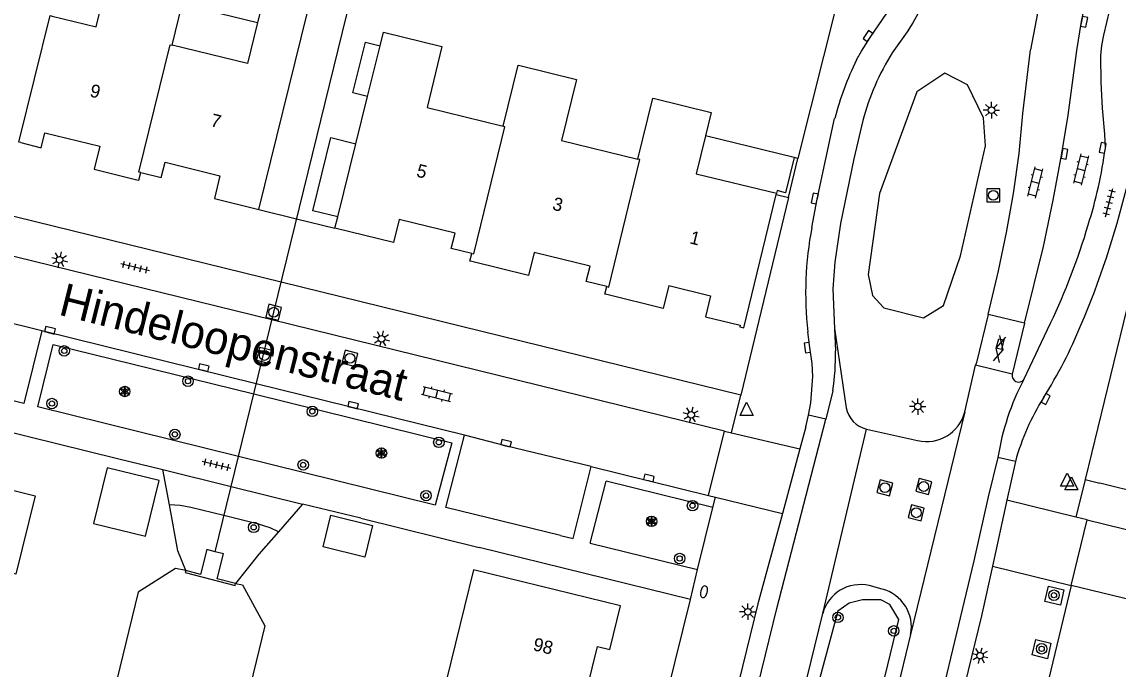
# Model space of a CAD drawing. Extents: x 128000 to 131008, y 398996 to 402500.
# Drawn here: x 128238.6 to 128322.4, y 399594.8 to 399644.1 of the extents above; entities that cross this region are included whole.
import ezdxf

# ---------------------------------------------------------------- set-up
doc = ezdxf.new("R2010")
doc.units = 0
for name, color, linetype in [('gg-afsc-erfafscheiding', 7, 'Continuous'), ('gg-afsc-muur', 7, 'Continuous'), ('gg-anno-huisnummerreeks BGT', 7, 'Continuous'), ('gg-anno-openbare ruimte label', 7, 'Continuous'), ('gg-bbg-gedigitaliseerde bijgebouw', 7, 'Continuous'), ('gg-bbg-hoofdgebouw', 7, 'Continuous'), ('gg-bbg-luifel en loopbrug', 7, 'Continuous'), ('gg-bbg-tussenscheiding', 7, 'Continuous'), ('gg-knt-BGT kruinlijn', 7, 'Continuous'), ('gg-knt-verharding', 7, 'Continuous'), ('gg-knt-verharding nz', 7, 'Continuous'), ('gg-kntw-beschoeiing', 7, 'Continuous'), ('gg-kwrk-duiker nz buis', 7, 'Continuous'), ('gg-kwrk-uitstroombak niveau min 01', 7, 'Continuous'), ('gt-grn-groengrens', 7, 'Continuous'), ('gt-grn-groengrens NZ', 7, 'Continuous'), ('gt-grn-weggrens', 7, 'Continuous'), ('gt-symb-boom', 7, 'Continuous'), ('gt-symb-brandkraan', 7, 'Continuous'), ('gt-symb-gesloten verharding', 7, 'Continuous'), ('gt-symb-klinker verharding', 7, 'Continuous'), ('gt-symb-kolk', 7, 'Continuous'), ('gt-symb-kolk center center', 7, 'Continuous'), ('gt-symb-lichtmast', 7, 'Continuous'), ('gt-symb-rioolschacht', 7, 'Continuous'), ('gt-symb-solitaire heester', 7, 'Continuous'), ('gt-symb-tegel verharding', 7, 'Continuous'), ('gt-symb-waterafsluiter', 7, 'Continuous')]:
    doc.layers.add(name, color=color, linetype=linetype)

# ---------------------------------------------------------------- blocks, each defined once
blk = doc.blocks.new('gt0-KOLK')
at = {"layer": 'gt-symb-kolk'}
blk.add_lwpolyline([(0, 0), (0.375, 0), (0.375, 0.4), (-0.375, 0.4), (-0.375, 0), (0, 0)], dxfattribs=at)
blk = doc.blocks.new('gt0-TEG1')
at = {"layer": 'gt-symb-tegel verharding'}
for p, q in [((-1.125, 0), (1.125, 0)), ((-0.9, -0.25), (-0.9, 0.25)), ((-0.45, -0.25), (-0.45, 0.25)), ((0, -0.25), (0, 0.25)), ((0.45, -0.25), (0.45, 0.25)), ((0.9, -0.25), (0.9, 0.25))]:
    blk.add_line(p, q, dxfattribs=at)
blk = doc.blocks.new('gt0-KL1')
at = {"layer": 'gt-symb-klinker verharding'}
for p, q in [((-1.15, 0.3), (1.15, 0.3)), ((-1, -0.3), (-1, 0.3)), ((-0.5, 0.3), (-0.5, 0.45)), ((0, -0.3), (0, 0.3)), ((0.5, 0.3), (0.5, 0.45)), ((1, -0.3), (1, 0.3)), ((-1.15, -0.3), (1.15, -0.3)), ((-0.5, -0.45), (-0.5, -0.3)), ((0.5, -0.45), (0.5, -0.3))]:
    blk.add_line(p, q, dxfattribs=at)
blk = doc.blocks.new('gt0-WAFSL')
at = {"layer": 'gt-symb-waterafsluiter'}
for p, q in [((-0.5, -0.333), (0, 0.667)), ((0, 0.667), (0.5, -0.333)), ((0.5, -0.333), (-0.5, -0.333))]:
    blk.add_line(p, q, dxfattribs=at)
blk = doc.blocks.new('gt0-LMAST')
at = {"layer": 'gt-symb-lichtmast'}
for p, q in [((-0.182, 0.173), (-0.447, 0.438)), ((-0.005, 0.246), (-0.005, 0.621)), ((0.172, 0.173), (0.437, 0.438)), ((-0.255, -0.004), (-0.63, -0.004)), ((-0.182, -0.181), (-0.447, -0.446)), ((-0.005, -0.254), (-0.005, -0.629)), ((0.437, -0.446), (0.172, -0.181)), ((0.245, -0.004), (0.62, -0.004))]:
    blk.add_line(p, q, dxfattribs=at)
blk.add_circle((-0.005, -0.004), 0.25, dxfattribs=at)
blk = doc.blocks.new('gt0-RS')
at = {"layer": 'gt-symb-rioolschacht'}
blk.add_lwpolyline([(-0.5, -0.5), (0.5, -0.5), (0.5, 0.5), (-0.5, 0.5)], close=True, dxfattribs=at)
blk.add_circle((0, 0), 0.375, dxfattribs=at)
blk = doc.blocks.new('gt0-BOOM')
at = {"layer": 'gt-symb-boom'}
for radius in [0.4, 0.2]:
    blk.add_circle((0, 0), radius, dxfattribs=at)
blk = doc.blocks.new('gt0-GESVH1')
at = {"layer": 'gt-symb-gesloten verharding'}
for p, q in [((-0.992, -0.261), (0.008, 0.239)), ((0.008, -0.261), (-0.992, 0.239)), ((0.008, 0.239), (1.008, -0.261)), ((1.008, 0.239), (0.008, -0.261))]:
    blk.add_line(p, q, dxfattribs=at)
blk = doc.blocks.new('gt0-KOLKCC')
at = {"layer": 'gt-symb-kolk center center'}
blk.add_lwpolyline([(-0.375, 0.2), (0.375, 0.2), (0.375, -0.2), (-0.375, -0.2)], close=True, dxfattribs=at)
blk = doc.blocks.new('gt0-BR')
at = {"layer": 'gt-symb-brandkraan'}
for centre, radius, start, end in [((-0.244, 0), 0.206, 107.56694, 252.43307), ((0.599, -2.664), 3, 106.89205, 107.56694), ((0, -0.691), 0.938, 73.10799, 106.89205), ((-0.599, -2.664), 3, 72.43309, 73.10799), ((0.244, 0), 0.206, 287.56695, 72.43309), ((0.599, 2.664), 3, 252.43307, 253.10797), ((0, 0.691), 0.938, 253.10797, 286.89206), ((-0.599, 2.664), 3, 286.89206, 287.56695)]:
    blk.add_arc(centre, radius, start, end, dxfattribs=at)
blk = doc.blocks.new('gt0-SH')
at = {"layer": 'gt-symb-solitaire heester'}
blk.add_circle((0, 0), 0.4, dxfattribs=at)
for centre, start, end in [((-0.346, 0.2), 270, 30), ((-0.346, -0.2), 330, 90), ((0, 0.4), 210, 330), ((0.346, 0.2), 150, 270), ((0.346, -0.2), 90, 210), ((0, -0.4), 30, 150)]:
    blk.add_arc(centre, 0.4, start, end, dxfattribs=at)

msp = doc.modelspace()

# ---------------------------------------------------------------- linework, layer by layer
at = {"layer": 'gg-afsc-erfafscheiding'}
for p, q in [((128300.849, 399645.427), (128297.909, 399633.723)), ((128256.74, 399629.81), (128259.626, 399629.11)), ((128259.626, 399629.11), (128262.55, 399628.4)), ((128249.911, 399607.291), (128249.411, 399609.974)), ((128260.085, 399607.349), (128258.232, 399605.23)), ((128264.526, 399606.258), (128260.085, 399607.349))]:
    msp.add_line(p, q, dxfattribs=at)
for points in [[(128251.155, 399602.279), (128250.564, 399603.787), (128249.911, 399607.291)], [(128258.232, 399605.23), (128256.747, 399603.532), (128254.96, 399601.281)]]:
    msp.add_lwpolyline(points, dxfattribs=at)
at = {"layer": 'gg-afsc-muur'}
for p, q in [((128297.18, 399630.741), (128297.909, 399633.723)), ((128297.909, 399633.723), (128297.618, 399633.794)), ((128296.257, 399630.967), (128297.18, 399630.741)), ((128324.212, 399627.072), (128319.84, 399609.21)), ((128319.84, 399609.21), (128320.957, 399608.937)), ((128264.526, 399606.258), (128273.558, 399604.038))]:
    msp.add_line(p, q, dxfattribs=at)
at = {"layer": 'gg-bbg-gedigitaliseerde bijgebouw'}
for points in [[(128262.762, 399629.254), (128260.861, 399629.726), (128262.246, 399635.301), (128264.146, 399634.829)], [(128245.148, 399610.109), (128244.11, 399605.868), (128248.081, 399604.895), (128249.119, 399609.137), (128245.148, 399610.109)], [(128262.244, 399606.495), (128265.42, 399605.714), (128264.824, 399603.291), (128261.648, 399604.071), (128262.244, 399606.495)]]:
    msp.add_lwpolyline(points, dxfattribs=at)
at = {"layer": 'gg-bbg-hoofdgebouw'}
for p, q in [((128250.13, 399642.35), (128250.897, 399645.487)), ((128265.045, 399638.448), (128266.004, 399642.309)), ((128264.146, 399634.829), (128265.045, 399638.448)), ((128296.28, 399631.06), (128296.257, 399630.967)), ((128262.55, 399628.4), (128262.762, 399629.254))]:
    msp.add_line(p, q, dxfattribs=at)
for points in [[(128240.95, 399644.58), (128244.322, 399643.755), (128245.472, 399648.434)], [(128256.74, 399629.81), (128260.43, 399644.77), (128257.02, 399645.6), (128256.649, 399644.086)], [(128256.649, 399644.086), (128255.88, 399640.95), (128250.13, 399642.35)], [(128266.004, 399642.309), (128266.26, 399643.341), (128270.72, 399642.25), (128269.59, 399637.59), (128275.41, 399636.17)], [(128275.41, 399636.17), (128276.54, 399640.83), (128276.684, 399640.795)], [(128276.684, 399640.795), (128281, 399639.74), (128279.86, 399635.08), (128285.68, 399633.66)], [(128285.68, 399633.66), (128286.82, 399638.32), (128286.963, 399638.285)], [(128286.963, 399638.285), (128291.29, 399637.23), (128290.854, 399635.438)], [(128238.56, 399634.92), (128240.12, 399634.53), (128240.4, 399635.68), (128244.591, 399634.64), (128244.16, 399632.89), (128247.433, 399632.086)], [(128290.854, 399635.438), (128290.15, 399632.55), (128296.28, 399631.06)], [(128247.72, 399632.64), (128249.29, 399632.26), (128249.58, 399633.42), (128253.77, 399632.39), (128253.341, 399630.65), (128256.74, 399629.81)], [(128247.433, 399632.086), (128247.58, 399632.05), (128247.72, 399632.64)], [(128293.477, 399620.858), (128293.767, 399620.787), (128296.257, 399630.967)], [(128273.01, 399626.46), (128271.44, 399626.84), (128271.73, 399628.01), (128267.45, 399629.05), (128267.02, 399627.31), (128262.55, 399628.4)], [(128273.009, 399625.844), (128272.86, 399625.88), (128273.01, 399626.46)], [(128283.31, 399623.94), (128281.75, 399624.32), (128282.04, 399625.5), (128277.76, 399626.54), (128277.33, 399624.79), (128273.009, 399625.844)], [(128283.318, 399623.324), (128283.17, 399623.36), (128283.31, 399623.94)], [(128288.06, 399624.01), (128287.63, 399622.27), (128283.318, 399623.324)], [(128288.06, 399624.01), (128291.241, 399623.241), (128290.851, 399621.626), (128293.507, 399620.984), (128293.477, 399620.858)], [(128281.358, 399591.406), (128282.6, 399596.47), (128283.55, 399596.24), (128284.36, 399599.57), (128273.14, 399602.33), (128271.083, 399593.923)]]:
    msp.add_lwpolyline(points, dxfattribs=at)
at = {"layer": 'gg-bbg-luifel en loopbrug'}
for p, q in [((128250.897, 399645.487), (128256.649, 399644.086)), ((128297.618, 399633.794), (128290.854, 399635.438))]:
    msp.add_line(p, q, dxfattribs=at)
for points in [[(128265.045, 399638.448), (128263.915, 399638.729), (128264.873, 399642.59), (128266.004, 399642.309)], [(128297.618, 399633.794), (128296.961, 399631.103), (128296.328, 399631.258), (128296.28, 399631.06)], [(128236.06, 399608.86), (128239.646, 399607.984), (128238.183, 399601.995), (128237.767, 399602.096)]]:
    msp.add_lwpolyline(points, dxfattribs=at)
at = {"layer": 'gg-bbg-tussenscheiding'}
msp.add_line((128262.762, 399629.254), (128264.146, 399634.829), dxfattribs=at)
for points in [[(128238.56, 399634.92), (128238.416, 399634.956), (128240.797, 399644.618), (128240.95, 399644.58)], [(128247.72, 399632.64), (128247.578, 399632.674), (128249.973, 399642.388), (128250.13, 399642.35)], [(128273.01, 399626.46), (128273.152, 399626.426), (128275.539, 399636.138), (128275.41, 399636.17)], [(128283.31, 399623.94), (128283.459, 399623.904), (128285.827, 399633.624), (128285.68, 399633.66)]]:
    msp.add_lwpolyline(points, dxfattribs=at)
at = {"layer": 'gg-knt-BGT kruinlijn'}
for points in [[(128254.069, 399606.46), (128251.55, 399607.08), (128250.737, 399607.233), (128249.911, 399607.291)], [(128258.232, 399605.23), (128257.608, 399605.524), (128256.712, 399605.81), (128254.069, 399606.46)]]:
    msp.add_lwpolyline(points, dxfattribs=at)
at = {"layer": 'gg-knt-verharding'}
for p, q in [((128258.441, 399624.279), (128163.514, 399647.59)), ((128316.564, 399646.742), (128315.681, 399641.994)), ((128297.18, 399630.741), (128293.54, 399615.66)), ((128257.733, 399621.397), (128226.271, 399629.121)), ((128293.54, 399615.66), (128258.441, 399624.279)), ((128312.43, 399621.82), (128311.543, 399618.151)), ((128315.211, 399621.155), (128312.43, 399621.82)), ((128292.3, 399612.91), (128257.733, 399621.397)), ((128300.712, 399620.737), (128300.777, 399619.027)), ((128300.712, 399620.737), (128301.595, 399614.689)), ((128315.211, 399621.155), (128314.281, 399617.246)), ((128315.164, 399616.84), (128317.202, 399621.148)), ((128256.536, 399616.517), (128240.163, 399620.555)), ((128310.645, 399614.372), (128311.483, 399617.938)), ((128311.543, 399618.151), (128311.483, 399617.938)), ((128314.281, 399617.246), (128311.483, 399617.938)), ((128272.445, 399612.594), (128256.536, 399616.517)), ((128300.568, 399615.995), (128300.035, 399613.816)), ((128230.96, 399614.51), (128245.953, 399610.824)), ((128298.525, 399613.236), (128298.727, 399614.128)), ((128300.035, 399613.816), (128298.727, 399614.128)), ((128298.525, 399613.236), (128298.065, 399611.547)), ((128291.07, 399608), (128292.3, 399612.91)), ((128303.15, 399613.07), (128307.054, 399612.192)), ((128298.065, 399611.547), (128296.725, 399606.625)), ((128245.953, 399610.824), (128249.411, 399609.974)), ((128314.522, 399610.603), (128313.185, 399610.893)), ((128249.411, 399609.974), (128254.617, 399608.694)), ((128282.109, 399610.21), (128291.07, 399608)), ((128314.522, 399610.603), (128313.873, 399607.641)), ((128282.053, 399604.349), (128283.267, 399609.099)), ((128291.41, 399607.091), (128283.267, 399609.099)), ((128254.617, 399608.694), (128260.085, 399607.349)), ((128325.3, 399607.877), (128320.957, 399608.937)), ((128313.873, 399607.641), (128312.77, 399602.609)), ((128290.24, 399602.36), (128291.41, 399607.091)), ((128318.78, 399601.14), (128320.01, 399606.14)), ((128320.01, 399606.14), (128368.59, 399594.26)), ((128289.7, 399600.07), (128273.558, 399604.038)), ((128282.053, 399604.349), (128290.24, 399602.36)), ((128304.331, 399600.86), (128303.36, 399601.121)), ((128326.006, 399599.374), (128318.78, 399601.14)), ((128272.36, 399529.44), (128289.7, 399600.07)), ((128288.612, 399553.324), (128299.8, 399598.985)), ((128306.52, 399597.4), (128294.302, 399547.511))]:
    msp.add_line(p, q, dxfattribs=at)
for points in [[(128308.559, 399648.433), (128307.861, 399646.576), (128307.487, 399645.66), (128307.071, 399644.753), (128306.686, 399644.05), (128306.249, 399643.387), (128305.113, 399641.771)], [(128315.211, 399621.155), (128316.653, 399627.007), (128317.407, 399630.542), (128318.072, 399634.094), (128318.546, 399637.025), (128319.217, 399641.955), (128319.576, 399644.174), (128319.947, 399646.018)], [(128321.388, 399634.498), (128321.359, 399635.565), (128321.167, 399637.549), (128321.064, 399639.546), (128321.052, 399641.545), (128321.122, 399642.334), (128321.273, 399643.112), (128321.732, 399645.046)], [(128302.371, 399641.227), (128302.757, 399641.895), (128303.422, 399642.945), (128304.69, 399644.788)], [(128312.43, 399621.82), (128313.228, 399625.134), (128313.84, 399628.077), (128314.361, 399631.037), (128314.795, 399634.087), (128315.084, 399637.154), (128315.681, 399641.994)], [(128298.974, 399628.453), (128299.391, 399630.617), (128300.716, 399636.751)], [(128302.872, 399636.621), (128302.175, 399633.686), (128301.153, 399628.755), (128300.731, 399625.807), (128300.58, 399623.775), (128300.712, 399620.737)], [(128240.163, 399620.555), (128238.78, 399615.009), (128231.489, 399616.827), (128232.868, 399622.354)], [(128298.727, 399614.128), (128298.902, 399615.074), (128299.044, 399617.079), (128298.985, 399618.062), (128298.828, 399619.3), (128298.669, 399620.496)], [(128255.175, 399610.969), (128239.86, 399614.76), (128241.04, 399619.53), (128256.347, 399615.747)], [(128256.347, 399615.747), (128271.47, 399612.01), (128270.2, 399607.25), (128255.175, 399610.969)], [(128279.774, 399604.942), (128271.025, 399607.091), (128272.445, 399612.594)], [(128279.774, 399604.942), (128280.737, 399604.706), (128282.109, 399610.21)], [(128296.725, 399606.625), (128294.85, 399599.74), (128293.398, 399593.815)], [(128312.77, 399602.609), (128311.94, 399598.82), (128309.368, 399588.299)], [(128317.047, 399601.087), (128318.212, 399600.808), (128317.952, 399599.64), (128316.779, 399599.901), (128317.047, 399601.087)], [(128316.07, 399597.014), (128317.237, 399596.719), (128316.966, 399595.545), (128315.789, 399595.832), (128316.07, 399597.014)]]:
    msp.add_lwpolyline(points, dxfattribs=at)
for centre, radius, start, end in [((128321.045, 399631.776), 18.808, 147.89711, 165.07077), ((128326.368, 399629.81), 26.574, 154.55667, 164.85961), ((128285.908, 399639.355), 35.811, 342.58818, 352.20515), ((128259.164, 399646.872), 65.669, 336.78911, 346.40028), ((128324.582, 399623.487), 26.085, 169.0253, 186.58444), ((128271.669, 399642.927), 50.473, 334.43765, 343.55602), ((128287.639, 399633.959), 34.415, 327.47575, 337.86449), ((128284.442, 399618.63), 16.34, 350.72055, 1.39297), ((128331.694, 399608.036), 18.729, 151.96142, 171.2265), ((128314.772, 399617.15), 0.5, 168.97856, 321.63586), ((128332.559, 399605.562), 18.728, 148.11335, 164.38529), ((128303.601, 399615.059), 2.04, 190.45638, 257.23333), ((128307.743, 399615.105), 2.993, 256.68944, 345.83219), ((128302.68, 399598.22), 2.98, 76.80375, 165.12376), ((128303.593, 399597.97), 2.982, 348.97301, 75.6667)]:
    msp.add_arc(centre, radius, start, end, dxfattribs=at)
at = {"layer": 'gg-knt-verharding nz'}
msp.add_line((128240.163, 399620.555), (128232.868, 399622.354), dxfattribs=at)
for points in [[(128285.224, 399554.155), (128296.302, 399599.364), (128300.035, 399613.816)], [(128282.109, 399610.21), (128275.578, 399611.793), (128272.445, 399612.594)], [(128313.185, 399610.893), (128312.43, 399607.888), (128311.338, 399603.001), (128307.503, 399586.986), (128297.653, 399546.693)]]:
    msp.add_lwpolyline(points, dxfattribs=at)
at = {"layer": 'gg-kntw-beschoeiing'}
msp.add_line((128251.155, 399602.279), (128250.37, 399602.43), dxfattribs=at)
for points in [[(128250.37, 399602.43), (128247.53, 399600.63), (128233.46, 399543.031)], [(128254.96, 399601.281), (128255.48, 399601.17), (128257.21, 399598.061), (128242.93, 399539.45)]]:
    msp.add_lwpolyline(points, dxfattribs=at)
at = {"layer": 'gg-kwrk-duiker nz buis'}
msp.add_lwpolyline([(128253.394, 399603.71), (128257.877, 399621.982), (128274.577, 399690.057), (128303.52, 399686.79)], dxfattribs=at)
at = {"layer": 'gg-kwrk-uitstroombak niveau min 01'}
for points in [[(128253.394, 399603.71), (128252.759, 399603.877), (128252.293, 399601.976), (128251.155, 399602.279)], [(128254.96, 399601.281), (128253.555, 399601.647), (128254.029, 399603.542), (128253.394, 399603.71)], [(128251.155, 399602.279), (128251.111, 399602.111), (128254.92, 399601.125), (128254.96, 399601.281)]]:
    msp.add_lwpolyline(points, dxfattribs=at)
at = {"layer": 'gt-grn-groengrens'}
msp.add_lwpolyline([(128312.24, 399634.683), (128312.079, 399636.818), (128310.871, 399639.34), (128309.122, 399640.219), (128306.985, 399638.807), (128304.151, 399631.045), (128303.278, 399624.848), (128303.608, 399623.259), (128304.464, 399622.306), (128307.502, 399621.546), (128309.016, 399622.483), (128310.324, 399626.294), (128312.24, 399634.683)], dxfattribs=at)
at = {"layer": 'gt-grn-groengrens NZ'}
msp.add_lwpolyline([(128283.216, 399527.076), (128288.132, 399525.906), (128292.517, 399544.555), (128305.616, 399598.543), (128304.92, 399599.693), (128304.231, 399600.038), (128302.853, 399600.038), (128301.819, 399599.779), (128300.958, 399599.176), (128299.323, 399593.157), (128283.216, 399527.076)], dxfattribs=at)
at = {"layer": 'gt-grn-weggrens'}
for p, q in [((128292.845, 399612.781), (128293.54, 399615.66)), ((128310.645, 399614.372), (128306.52, 399597.4)), ((128292.3, 399612.91), (128292.845, 399612.781)), ((128292.845, 399612.781), (128298.065, 399611.547)), ((128299.8, 399598.985), (128303.15, 399613.07)), ((128319.84, 399609.21), (128319.125, 399606.356)), ((128291.07, 399608), (128291.603, 399607.87)), ((128291.41, 399607.091), (128291.603, 399607.87)), ((128291.603, 399607.87), (128296.725, 399606.625)), ((128319.125, 399606.356), (128313.873, 399607.641)), ((128320.01, 399606.14), (128319.125, 399606.356)), ((128289.7, 399600.07), (128290.24, 399602.36)), ((128312.77, 399602.609), (128318.78, 399601.14)), ((128318.78, 399601.14), (128316.915, 399593.402))]:
    msp.add_line(p, q, dxfattribs=at)

# ---------------------------------------------------------------- block references
at = {"layer": 'gt-symb-boom'}
for p, rotation in [((128241.88, 399619.034), 82.24257421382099), ((128240.939, 399615.012), 82.24257421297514), ((128260.823, 399614.413), -103.70288996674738), ((128270.489, 399612.055), 82.24257421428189), ((128260.126, 399610.332), -103.70288996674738), ((128269.509, 399607.99), 82.24257421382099), ((128300.965, 399598.696), 82.24257421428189), ((128305.227, 399597.669), 82.24257421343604)]:
    msp.add_blockref('gt0-BOOM', p, dxfattribs=dict(at, rotation=rotation))
for p in [(128251.328, 399616.72), (128250.324, 399612.66), (128289.862, 399607.22), (128256.346, 399605.568), (128288.88, 399603.19), (128317.465, 399600.388), (128316.524, 399596.299)]:
    msp.add_blockref('gt0-BOOM', p, dxfattribs=at)
at = {"layer": 'gt-symb-brandkraan', "rotation": 75.8803970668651}
msp.add_blockref('gt0-BR', (128290.734, 399600.653), dxfattribs=at)
at = {"layer": 'gt-symb-gesloten verharding', "rotation": 76.11658196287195}
msp.add_blockref('gt0-GESVH1', (128313.291, 399619.171), dxfattribs=at)
at = {"layer": 'gt-symb-klinker verharding'}
for p, rotation in [((128319.528, 399632.877), -103.93901435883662), ((128316.042, 399631.877), 76.11658196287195), ((128270.338, 399615.739), -13.82779503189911)]:
    msp.add_blockref('gt0-KL1', p, dxfattribs=dict(at, rotation=rotation))
at = {"layer": 'gt-symb-kolk'}
for p, rotation in [((128319.576, 399644.174), -101.36613785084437), ((128303.422, 399642.945), 55.46612471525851), ((128321.388, 399634.498), 79.80279442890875), ((128318.072, 399634.094), -99.20796905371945), ((128299.391, 399630.617), 77.81168231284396), ((128240.745, 399620.409), -13.77214542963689), ((128298.828, 399619.3), 97.57544558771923), ((128252.485, 399617.556), -13.772145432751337), ((128316.657, 399615.455), -117.71850162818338), ((128263.891, 399614.703), -13.827795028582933), ((128275.578, 399611.793), -13.621290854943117), ((128286.478, 399609.137), -13.82779503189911)]:
    msp.add_blockref('gt0-KOLK', p, dxfattribs=dict(at, rotation=rotation))
at = {"layer": 'gt-symb-kolk center center', "rotation": 75.88039706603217}
msp.add_blockref('gt0-KOLKCC', (128313.346, 399619.551), dxfattribs=at)
at = {"layer": 'gt-symb-lichtmast'}
for p in [(128312.692, 399637.404), (128307.063, 399614.786), (128294.084, 399599.134)]:
    msp.add_blockref('gt0-LMAST', p, dxfattribs=at)
for p, rotation in [((128241.533, 399625.989), -13.772145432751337), ((128266.121, 399619.954), -13.827795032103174), ((128289.761, 399614.149), -13.827795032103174), ((128311.815, 399595.783), 75.88039706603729)]:
    msp.add_blockref('gt0-LMAST', p, dxfattribs=dict(at, rotation=rotation))
at = {"layer": 'gt-symb-rioolschacht'}
msp.add_blockref('gt0-RS', (128312.835, 399630.899), dxfattribs=at)
for p, rotation in [((128257.877, 399621.982), 76.17220496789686), ((128257.167, 399618.685), 76.17220496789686), ((128263.695, 399618.47), 76.17220496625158), ((128304.553, 399608.592), 75.51896562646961), ((128307.519, 399608.684), 75.51896562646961), ((128306.951, 399606.68), 75.51896562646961)]:
    msp.add_blockref('gt0-RS', p, dxfattribs=dict(at, rotation=rotation))
at = {"layer": 'gt-symb-solitaire heester'}
for p in [(128246.497, 399615.933), (128266.104, 399611.235), (128286.733, 399606.027)]:
    msp.add_blockref('gt0-SH', p, dxfattribs=at)
at = {"layer": 'gt-symb-tegel verharding'}
for p, rotation in [((128321.688, 399630.338), 75.51896562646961), ((128247.285, 399625.423), -13.82779503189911), ((128253.511, 399610.349), -13.827795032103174)]:
    msp.add_blockref('gt0-TEG1', p, dxfattribs=dict(at, rotation=rotation))
at = {"layer": 'gt-symb-waterafsluiter'}
for p in [(128293.991, 399614.442), (128318.471, 399609.035), (128318.795, 399608.766)]:
    msp.add_blockref('gt0-WAFSL', p, dxfattribs=at)

# ---------------------------------------------------------------- texts
at = {"layer": 'gg-anno-huisnummerreeks BGT'}
for s, rotation, p in [('9', 346.1, (128243.773, 399638.449)), ('7', 346.2, (128252.994, 399636.185)), ('5', 346.4, (128268.716, 399632.343)), ('3', 346.4, (128279.1, 399629.815)), ('1', 346.4, (128289.581, 399627.243)), ('98', 346.2, (128277.616, 399596.203))]:
    msp.add_text(s, height=1, rotation=rotation, dxfattribs=at).set_placement(p)
at = {"layer": 'gg-anno-openbare ruimte label'}
msp.add_text('Hindeloopenstraat', height=2.5, rotation=345.9, dxfattribs=at).set_placement((128241.359, 399621.811))

doc.saveas('drawing.dxf')
